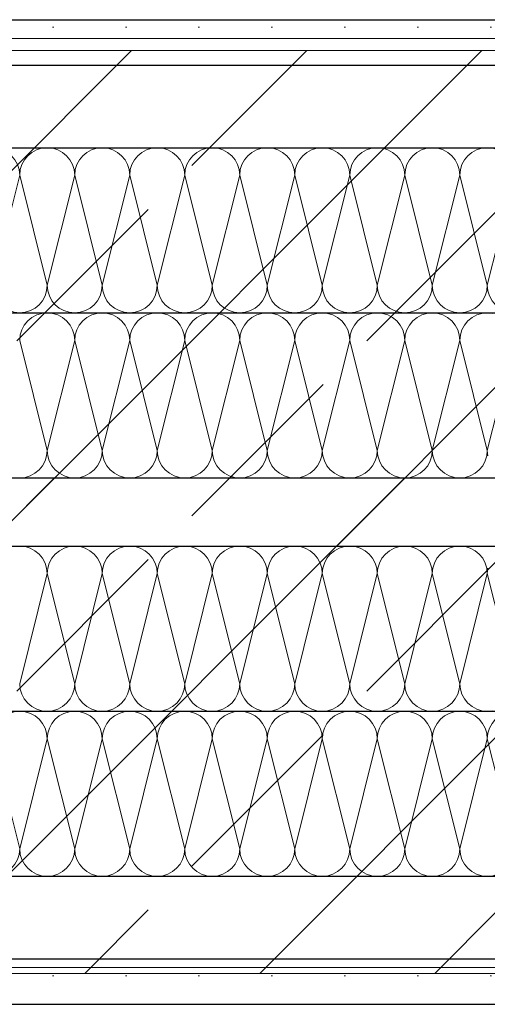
# Model space of a CAD drawing. Header units: metres. Extents: x -89 to 754, y -195 to 69.
# Tile 323 of 327: x 744.698 to 744.925, y -189.704 to -189.227. Entities that reach past the tile are written whole.
import ezdxf

# ---------------------------------------------------------------- set-up
doc = ezdxf.new("R2010")
doc.units = ezdxf.units.M
doc.header["$MEASUREMENT"] = 0
doc.layers.add('Neubau_10 Wand außen', color=7, linetype='Continuous')
pattern_1 = [(0, (711.816493, -194.516433), (0, 0.03), [])]
pattern_2 = [(45, (711.816493, -194.516433), (-0.01767767, 0.01767767), [0, -0.025])]
pattern_3 = [(45, (711.81649, -194.51643), (-0.0848528, 0.0848528), []), (45, (711.77407, -194.47401), (-0.0848528, 0.0848528), [0.09, -0.03])]

# ---------------------------------------------------------------- blocks, each defined once
blk = doc.blocks.new('*X904', base_point=(711.81649, -194.51643))
at = {"layer": 'Neubau_10 Wand außen', "color": 8, "linetype": 'Continuous', "lineweight": 18}
for p, q in [((744.69846, -189.62891), (744.68512, -189.57558)), ((744.69846, -189.62891), (744.71179, -189.57558)), ((744.72512, -189.62891), (744.71179, -189.57558)), ((744.72512, -189.62891), (744.73846, -189.57558)), ((744.75179, -189.62891), (744.73846, -189.57558)), ((744.75179, -189.62891), (744.76512, -189.57558)), ((744.77846, -189.62891), (744.76512, -189.57558)), ((744.77846, -189.62891), (744.79179, -189.57558)), ((744.80512, -189.62891), (744.79179, -189.57558)), ((744.80512, -189.62891), (744.81846, -189.57558)), ((744.83179, -189.62891), (744.81846, -189.57558)), ((744.83179, -189.62891), (744.84512, -189.57558)), ((744.85846, -189.62891), (744.84512, -189.57558)), ((744.85846, -189.62891), (744.87179, -189.57558)), ((744.88512, -189.62891), (744.87179, -189.57558)), ((744.88512, -189.62891), (744.89846, -189.57558)), ((744.91179, -189.62891), (744.89846, -189.57558)), ((744.91179, -189.62891), (744.92512, -189.57558)), ((744.93846, -189.62891), (744.92512, -189.57558))]:
    blk.add_line(p, q, dxfattribs=at)
for centre, start, end in [((744.69846, -189.57558), 90, 180), ((744.69846, -189.57558), 0, 90), ((744.72512, -189.57558), 90, 180), ((744.72512, -189.57558), 0, 90), ((744.75179, -189.57558), 90, 180), ((744.75179, -189.57558), 0, 90), ((744.77846, -189.57558), 90, 180), ((744.77846, -189.57558), 0, 90), ((744.80512, -189.57558), 90, 180), ((744.80512, -189.57558), 0, 90), ((744.83179, -189.57558), 90, 180), ((744.83179, -189.57558), 0, 90), ((744.85846, -189.57558), 90, 180), ((744.85846, -189.57558), 0, 90), ((744.88512, -189.57558), 90, 180), ((744.88512, -189.57558), 0, 90), ((744.91179, -189.57558), 90, 180), ((744.91179, -189.57558), 0, 90), ((744.93846, -189.57558), 90, 180), ((744.68512, -189.62891), 270, 0), ((744.71179, -189.62891), 180, 270), ((744.71179, -189.62891), 270, 0), ((744.73846, -189.62891), 180, 270), ((744.73846, -189.62891), 270, 0), ((744.76512, -189.62891), 180, 270), ((744.76512, -189.62891), 270, 0), ((744.79179, -189.62891), 180, 270), ((744.79179, -189.62891), 270, 0), ((744.81846, -189.62891), 180, 270), ((744.81846, -189.62891), 270, 0), ((744.84512, -189.62891), 180, 270), ((744.84512, -189.62891), 270, 0), ((744.87179, -189.62891), 180, 270), ((744.87179, -189.62891), 270, 0), ((744.89846, -189.62891), 180, 270), ((744.89846, -189.62891), 270, 0), ((744.92512, -189.62891), 180, 270), ((744.92512, -189.62891), 270, 0)]:
    blk.add_arc(centre, 0.01333, start, end, dxfattribs=at)
blk = doc.blocks.new('*X905', base_point=(711.81649, -194.51643))
at = {"layer": 'Neubau_10 Wand außen', "color": 8, "linetype": 'Continuous', "lineweight": 18}
for p, q in [((744.70106, -189.4825), (744.69846, -189.48224)), ((744.70356, -189.48326), (744.70106, -189.4825)), ((744.70586, -189.48449), (744.70356, -189.48326)), ((744.72002, -189.48326), (744.71772, -189.48449)), ((744.72252, -189.4825), (744.72002, -189.48326)), ((744.72512, -189.48224), (744.72252, -189.4825)), ((744.72772, -189.4825), (744.72512, -189.48224)), ((744.73023, -189.48326), (744.72772, -189.4825)), ((744.73253, -189.48449), (744.73023, -189.48326)), ((744.74669, -189.48326), (744.74438, -189.48449)), ((744.74919, -189.4825), (744.74669, -189.48326)), ((744.75179, -189.48224), (744.74919, -189.4825)), ((744.75439, -189.4825), (744.75179, -189.48224)), ((744.75689, -189.48326), (744.75439, -189.4825)), ((744.7592, -189.48449), (744.75689, -189.48326)), ((744.77335, -189.48326), (744.77105, -189.48449)), ((744.77586, -189.4825), (744.77335, -189.48326)), ((744.77846, -189.48224), (744.77586, -189.4825)), ((744.78106, -189.4825), (744.77846, -189.48224)), ((744.78356, -189.48326), (744.78106, -189.4825)), ((744.78586, -189.48449), (744.78356, -189.48326)), ((744.80002, -189.48326), (744.79772, -189.48449)), ((744.80252, -189.4825), (744.80002, -189.48326)), ((744.80512, -189.48224), (744.80252, -189.4825)), ((744.80772, -189.4825), (744.80512, -189.48224)), ((744.81023, -189.48326), (744.80772, -189.4825)), ((744.81253, -189.48449), (744.81023, -189.48326)), ((744.82669, -189.48326), (744.82438, -189.48449)), ((744.82919, -189.4825), (744.82669, -189.48326)), ((744.83179, -189.48224), (744.82919, -189.4825)), ((744.83439, -189.4825), (744.83179, -189.48224)), ((744.83689, -189.48326), (744.83439, -189.4825)), ((744.8392, -189.48449), (744.83689, -189.48326)), ((744.85335, -189.48326), (744.85105, -189.48449)), ((744.85586, -189.4825), (744.85335, -189.48326)), ((744.85846, -189.48224), (744.85586, -189.4825)), ((744.86106, -189.4825), (744.85846, -189.48224)), ((744.86356, -189.48326), (744.86106, -189.4825)), ((744.86586, -189.48449), (744.86356, -189.48326)), ((744.88002, -189.48326), (744.87772, -189.48449)), ((744.88252, -189.4825), (744.88002, -189.48326)), ((744.88512, -189.48224), (744.88252, -189.4825)), ((744.88772, -189.4825), (744.88512, -189.48224)), ((744.89023, -189.48326), (744.88772, -189.4825)), ((744.89253, -189.48449), (744.89023, -189.48326)), ((744.90669, -189.48326), (744.90438, -189.48449)), ((744.90919, -189.4825), (744.90669, -189.48326)), ((744.91179, -189.48224), (744.90919, -189.4825)), ((744.91439, -189.4825), (744.91179, -189.48224)), ((744.91689, -189.48326), (744.91439, -189.4825)), ((744.9192, -189.48449), (744.91689, -189.48326)), ((744.70788, -189.48615), (744.70586, -189.48449)), ((744.70954, -189.48817), (744.70788, -189.48615)), ((744.71077, -189.49047), (744.70954, -189.48817)), ((744.71404, -189.48817), (744.7128, -189.49047)), ((744.7157, -189.48615), (744.71404, -189.48817)), ((744.71772, -189.48449), (744.7157, -189.48615)), ((744.73455, -189.48615), (744.73253, -189.48449)), ((744.73621, -189.48817), (744.73455, -189.48615)), ((744.73744, -189.49047), (744.73621, -189.48817)), ((744.7407, -189.48817), (744.73947, -189.49047)), ((744.74236, -189.48615), (744.7407, -189.48817)), ((744.74438, -189.48449), (744.74236, -189.48615)), ((744.76122, -189.48615), (744.7592, -189.48449)), ((744.76288, -189.48817), (744.76122, -189.48615)), ((744.76411, -189.49047), (744.76288, -189.48817)), ((744.76737, -189.48817), (744.76614, -189.49047)), ((744.76903, -189.48615), (744.76737, -189.48817)), ((744.77105, -189.48449), (744.76903, -189.48615)), ((744.78788, -189.48615), (744.78586, -189.48449)), ((744.78954, -189.48817), (744.78788, -189.48615)), ((744.79077, -189.49047), (744.78954, -189.48817)), ((744.79404, -189.48817), (744.7928, -189.49047)), ((744.7957, -189.48615), (744.79404, -189.48817)), ((744.79772, -189.48449), (744.7957, -189.48615)), ((744.81455, -189.48615), (744.81253, -189.48449)), ((744.81621, -189.48817), (744.81455, -189.48615)), ((744.81744, -189.49047), (744.81621, -189.48817)), ((744.8207, -189.48817), (744.81947, -189.49047)), ((744.82236, -189.48615), (744.8207, -189.48817)), ((744.82438, -189.48449), (744.82236, -189.48615)), ((744.84122, -189.48615), (744.8392, -189.48449)), ((744.84288, -189.48817), (744.84122, -189.48615)), ((744.84411, -189.49047), (744.84288, -189.48817)), ((744.84737, -189.48817), (744.84614, -189.49047)), ((744.84903, -189.48615), (744.84737, -189.48817)), ((744.85105, -189.48449), (744.84903, -189.48615)), ((744.86788, -189.48615), (744.86586, -189.48449)), ((744.86954, -189.48817), (744.86788, -189.48615)), ((744.87077, -189.49047), (744.86954, -189.48817)), ((744.87404, -189.48817), (744.8728, -189.49047)), ((744.8757, -189.48615), (744.87404, -189.48817)), ((744.87772, -189.48449), (744.8757, -189.48615)), ((744.89455, -189.48615), (744.89253, -189.48449)), ((744.89621, -189.48817), (744.89455, -189.48615)), ((744.89744, -189.49047), (744.89621, -189.48817)), ((744.9007, -189.48817), (744.89947, -189.49047)), ((744.90236, -189.48615), (744.9007, -189.48817)), ((744.90438, -189.48449), (744.90236, -189.48615)), ((744.92122, -189.48615), (744.9192, -189.48449)), ((744.92288, -189.48817), (744.92122, -189.48615)), ((744.92411, -189.49047), (744.92288, -189.48817)), ((744.71153, -189.49297), (744.71077, -189.49047)), ((744.71179, -189.49558), (744.71153, -189.49297)), ((744.71205, -189.49297), (744.71179, -189.49558)), ((744.7128, -189.49047), (744.71205, -189.49297)), ((744.7382, -189.49297), (744.73744, -189.49047)), ((744.73846, -189.49558), (744.7382, -189.49297)), ((744.73871, -189.49297), (744.73846, -189.49558)), ((744.73947, -189.49047), (744.73871, -189.49297)), ((744.76487, -189.49297), (744.76411, -189.49047)), ((744.76512, -189.49558), (744.76487, -189.49297)), ((744.76538, -189.49297), (744.76512, -189.49558)), ((744.76614, -189.49047), (744.76538, -189.49297)), ((744.79153, -189.49297), (744.79077, -189.49047)), ((744.79179, -189.49558), (744.79153, -189.49297)), ((744.79205, -189.49297), (744.79179, -189.49558)), ((744.7928, -189.49047), (744.79205, -189.49297)), ((744.8182, -189.49297), (744.81744, -189.49047)), ((744.81846, -189.49558), (744.8182, -189.49297)), ((744.81871, -189.49297), (744.81846, -189.49558)), ((744.81947, -189.49047), (744.81871, -189.49297)), ((744.84487, -189.49297), (744.84411, -189.49047)), ((744.84512, -189.49558), (744.84487, -189.49297)), ((744.84538, -189.49297), (744.84512, -189.49558)), ((744.84614, -189.49047), (744.84538, -189.49297)), ((744.87153, -189.49297), (744.87077, -189.49047)), ((744.87179, -189.49558), (744.87153, -189.49297)), ((744.87205, -189.49297), (744.87179, -189.49558)), ((744.8728, -189.49047), (744.87205, -189.49297)), ((744.8982, -189.49297), (744.89744, -189.49047)), ((744.89846, -189.49558), (744.8982, -189.49297)), ((744.89871, -189.49297), (744.89846, -189.49558)), ((744.89947, -189.49047), (744.89871, -189.49297)), ((744.92487, -189.49297), (744.92411, -189.49047)), ((744.92512, -189.49558), (744.92487, -189.49297)), ((744.92538, -189.49297), (744.92512, -189.49558)), ((744.69846, -189.54891), (744.71179, -189.49558)), ((744.72512, -189.54891), (744.71179, -189.49558)), ((744.72512, -189.54891), (744.73846, -189.49558)), ((744.75179, -189.54891), (744.73846, -189.49558)), ((744.75179, -189.54891), (744.76512, -189.49558)), ((744.77846, -189.54891), (744.76512, -189.49558)), ((744.77846, -189.54891), (744.79179, -189.49558)), ((744.80512, -189.54891), (744.79179, -189.49558)), ((744.80512, -189.54891), (744.81846, -189.49558)), ((744.83179, -189.54891), (744.81846, -189.49558)), ((744.83179, -189.54891), (744.84512, -189.49558)), ((744.85846, -189.54891), (744.84512, -189.49558)), ((744.85846, -189.54891), (744.87179, -189.49558)), ((744.88512, -189.54891), (744.87179, -189.49558)), ((744.88512, -189.54891), (744.89846, -189.49558)), ((744.91179, -189.54891), (744.89846, -189.49558)), ((744.91179, -189.54891), (744.92512, -189.49558)), ((744.93846, -189.54891), (744.92512, -189.49558)), ((744.69846, -189.54891), (744.69871, -189.55151)), ((744.72487, -189.55151), (744.72512, -189.54891)), ((744.72512, -189.54891), (744.72538, -189.55151)), ((744.75153, -189.55151), (744.75179, -189.54891)), ((744.75179, -189.54891), (744.75205, -189.55151)), ((744.7782, -189.55151), (744.77846, -189.54891)), ((744.77846, -189.54891), (744.77871, -189.55151)), ((744.80487, -189.55151), (744.80512, -189.54891)), ((744.80512, -189.54891), (744.80538, -189.55151)), ((744.83153, -189.55151), (744.83179, -189.54891)), ((744.83179, -189.54891), (744.83205, -189.55151)), ((744.8582, -189.55151), (744.85846, -189.54891)), ((744.85846, -189.54891), (744.85871, -189.55151)), ((744.88487, -189.55151), (744.88512, -189.54891)), ((744.88512, -189.54891), (744.88538, -189.55151)), ((744.91153, -189.55151), (744.91179, -189.54891)), ((744.91179, -189.54891), (744.91205, -189.55151)), ((744.69871, -189.55151), (744.69947, -189.55401)), ((744.69947, -189.55401), (744.7007, -189.55632)), ((744.72288, -189.55632), (744.72411, -189.55401)), ((744.72411, -189.55401), (744.72487, -189.55151)), ((744.72538, -189.55151), (744.72614, -189.55401)), ((744.72614, -189.55401), (744.72737, -189.55632)), ((744.74954, -189.55632), (744.75077, -189.55401)), ((744.75077, -189.55401), (744.75153, -189.55151)), ((744.75205, -189.55151), (744.7528, -189.55401)), ((744.7528, -189.55401), (744.75404, -189.55632)), ((744.77621, -189.55632), (744.77744, -189.55401)), ((744.77744, -189.55401), (744.7782, -189.55151)), ((744.77871, -189.55151), (744.77947, -189.55401)), ((744.77947, -189.55401), (744.7807, -189.55632)), ((744.80288, -189.55632), (744.80411, -189.55401)), ((744.80411, -189.55401), (744.80487, -189.55151)), ((744.80538, -189.55151), (744.80614, -189.55401)), ((744.80614, -189.55401), (744.80737, -189.55632)), ((744.82954, -189.55632), (744.83077, -189.55401)), ((744.83077, -189.55401), (744.83153, -189.55151)), ((744.83205, -189.55151), (744.8328, -189.55401)), ((744.8328, -189.55401), (744.83404, -189.55632)), ((744.85621, -189.55632), (744.85744, -189.55401)), ((744.85744, -189.55401), (744.8582, -189.55151)), ((744.85871, -189.55151), (744.85947, -189.55401)), ((744.85947, -189.55401), (744.8607, -189.55632)), ((744.88288, -189.55632), (744.88411, -189.55401)), ((744.88411, -189.55401), (744.88487, -189.55151)), ((744.88538, -189.55151), (744.88614, -189.55401)), ((744.88614, -189.55401), (744.88737, -189.55632)), ((744.90954, -189.55632), (744.91077, -189.55401)), ((744.91077, -189.55401), (744.91153, -189.55151)), ((744.91205, -189.55151), (744.9128, -189.55401)), ((744.9128, -189.55401), (744.91404, -189.55632)), ((744.7007, -189.55632), (744.70236, -189.55834)), ((744.70236, -189.55834), (744.70438, -189.55999)), ((744.7192, -189.55999), (744.72122, -189.55834)), ((744.72122, -189.55834), (744.72288, -189.55632)), ((744.72737, -189.55632), (744.72903, -189.55834)), ((744.72903, -189.55834), (744.73105, -189.55999)), ((744.74586, -189.55999), (744.74788, -189.55834)), ((744.74788, -189.55834), (744.74954, -189.55632)), ((744.75404, -189.55632), (744.7557, -189.55834)), ((744.7557, -189.55834), (744.75772, -189.55999)), ((744.77253, -189.55999), (744.77455, -189.55834)), ((744.77455, -189.55834), (744.77621, -189.55632)), ((744.7807, -189.55632), (744.78236, -189.55834)), ((744.78236, -189.55834), (744.78438, -189.55999)), ((744.7992, -189.55999), (744.80122, -189.55834)), ((744.80122, -189.55834), (744.80288, -189.55632)), ((744.80737, -189.55632), (744.80903, -189.55834)), ((744.80903, -189.55834), (744.81105, -189.55999)), ((744.82586, -189.55999), (744.82788, -189.55834)), ((744.82788, -189.55834), (744.82954, -189.55632)), ((744.83404, -189.55632), (744.8357, -189.55834)), ((744.8357, -189.55834), (744.83772, -189.55999)), ((744.85253, -189.55999), (744.85455, -189.55834)), ((744.85455, -189.55834), (744.85621, -189.55632)), ((744.8607, -189.55632), (744.86236, -189.55834)), ((744.86236, -189.55834), (744.86438, -189.55999)), ((744.8792, -189.55999), (744.88122, -189.55834)), ((744.88122, -189.55834), (744.88288, -189.55632)), ((744.88737, -189.55632), (744.88903, -189.55834)), ((744.88903, -189.55834), (744.89105, -189.55999)), ((744.90586, -189.55999), (744.90788, -189.55834)), ((744.90788, -189.55834), (744.90954, -189.55632)), ((744.91404, -189.55632), (744.9157, -189.55834)), ((744.9157, -189.55834), (744.91772, -189.55999)), ((744.70438, -189.55999), (744.70669, -189.56123)), ((744.70669, -189.56123), (744.70919, -189.56199)), ((744.70919, -189.56199), (744.71179, -189.56224)), ((744.71179, -189.56224), (744.71439, -189.56199)), ((744.71439, -189.56199), (744.71689, -189.56123)), ((744.71689, -189.56123), (744.7192, -189.55999)), ((744.73105, -189.55999), (744.73335, -189.56123)), ((744.73335, -189.56123), (744.73586, -189.56199)), ((744.73586, -189.56199), (744.73846, -189.56224)), ((744.73846, -189.56224), (744.74106, -189.56199)), ((744.74106, -189.56199), (744.74356, -189.56123)), ((744.74356, -189.56123), (744.74586, -189.55999)), ((744.75772, -189.55999), (744.76002, -189.56123)), ((744.76002, -189.56123), (744.76252, -189.56199)), ((744.76252, -189.56199), (744.76512, -189.56224)), ((744.76512, -189.56224), (744.76772, -189.56199)), ((744.76772, -189.56199), (744.77023, -189.56123)), ((744.77023, -189.56123), (744.77253, -189.55999)), ((744.78438, -189.55999), (744.78669, -189.56123)), ((744.78669, -189.56123), (744.78919, -189.56199)), ((744.78919, -189.56199), (744.79179, -189.56224)), ((744.79179, -189.56224), (744.79439, -189.56199)), ((744.79439, -189.56199), (744.79689, -189.56123)), ((744.79689, -189.56123), (744.7992, -189.55999)), ((744.81105, -189.55999), (744.81335, -189.56123)), ((744.81335, -189.56123), (744.81586, -189.56199)), ((744.81586, -189.56199), (744.81846, -189.56224)), ((744.81846, -189.56224), (744.82106, -189.56199)), ((744.82106, -189.56199), (744.82356, -189.56123)), ((744.82356, -189.56123), (744.82586, -189.55999)), ((744.83772, -189.55999), (744.84002, -189.56123)), ((744.84002, -189.56123), (744.84252, -189.56199)), ((744.84252, -189.56199), (744.84512, -189.56224)), ((744.84512, -189.56224), (744.84772, -189.56199)), ((744.84772, -189.56199), (744.85023, -189.56123)), ((744.85023, -189.56123), (744.85253, -189.55999)), ((744.86438, -189.55999), (744.86669, -189.56123)), ((744.86669, -189.56123), (744.86919, -189.56199)), ((744.86919, -189.56199), (744.87179, -189.56224)), ((744.87179, -189.56224), (744.87439, -189.56199)), ((744.87439, -189.56199), (744.87689, -189.56123)), ((744.87689, -189.56123), (744.8792, -189.55999)), ((744.89105, -189.55999), (744.89335, -189.56123)), ((744.89335, -189.56123), (744.89586, -189.56199)), ((744.89586, -189.56199), (744.89846, -189.56224)), ((744.89846, -189.56224), (744.90106, -189.56199)), ((744.90106, -189.56199), (744.90356, -189.56123)), ((744.90356, -189.56123), (744.90586, -189.55999)), ((744.91772, -189.55999), (744.92002, -189.56123)), ((744.92002, -189.56123), (744.92252, -189.56199)), ((744.92252, -189.56199), (744.92512, -189.56224)), ((744.92512, -189.56224), (744.92772, -189.56199))]:
    blk.add_line(p, q, dxfattribs=at)
blk = doc.blocks.new('*X907', base_point=(711.81649, -194.51643))
at = {"layer": 'Neubau_10 Wand außen', "color": 8, "linetype": 'Continuous', "lineweight": 18}
for p, q in [((744.69846, -189.30258), (744.68512, -189.35591)), ((744.69846, -189.30258), (744.71179, -189.35591)), ((744.72512, -189.30258), (744.71179, -189.35591)), ((744.72512, -189.30258), (744.73846, -189.35591)), ((744.75179, -189.30258), (744.73846, -189.35591)), ((744.75179, -189.30258), (744.76512, -189.35591)), ((744.77846, -189.30258), (744.76512, -189.35591)), ((744.77846, -189.30258), (744.79179, -189.35591)), ((744.80512, -189.30258), (744.79179, -189.35591)), ((744.80512, -189.30258), (744.81846, -189.35591)), ((744.83179, -189.30258), (744.81846, -189.35591)), ((744.83179, -189.30258), (744.84512, -189.35591)), ((744.85846, -189.30258), (744.84512, -189.35591)), ((744.85846, -189.30258), (744.87179, -189.35591)), ((744.88512, -189.30258), (744.87179, -189.35591)), ((744.88512, -189.30258), (744.89846, -189.35591)), ((744.91179, -189.30258), (744.89846, -189.35591)), ((744.91179, -189.30258), (744.92512, -189.35591)), ((744.93846, -189.30258), (744.92512, -189.35591))]:
    blk.add_line(p, q, dxfattribs=at)
for centre, start, end in [((744.68512, -189.30258), 0, 90), ((744.71179, -189.30258), 90, 180), ((744.71179, -189.30258), 0, 90), ((744.73846, -189.30258), 90, 180), ((744.73846, -189.30258), 0, 90), ((744.76512, -189.30258), 90, 180), ((744.76512, -189.30258), 0, 90), ((744.79179, -189.30258), 90, 180), ((744.79179, -189.30258), 0, 90), ((744.81846, -189.30258), 90, 180), ((744.81846, -189.30258), 0, 90), ((744.84512, -189.30258), 90, 180), ((744.84512, -189.30258), 0, 90), ((744.87179, -189.30258), 90, 180), ((744.87179, -189.30258), 0, 90), ((744.89846, -189.30258), 90, 180), ((744.89846, -189.30258), 0, 90), ((744.92512, -189.30258), 90, 180), ((744.92512, -189.30258), 0, 90), ((744.69846, -189.35591), 180, 270), ((744.69846, -189.35591), 270, 0), ((744.72512, -189.35591), 180, 270), ((744.72512, -189.35591), 270, 0), ((744.75179, -189.35591), 180, 270), ((744.75179, -189.35591), 270, 0), ((744.77846, -189.35591), 180, 270), ((744.77846, -189.35591), 270, 0), ((744.80512, -189.35591), 180, 270), ((744.80512, -189.35591), 270, 0), ((744.83179, -189.35591), 180, 270), ((744.83179, -189.35591), 270, 0), ((744.85846, -189.35591), 180, 270), ((744.85846, -189.35591), 270, 0), ((744.88512, -189.35591), 180, 270), ((744.88512, -189.35591), 270, 0), ((744.91179, -189.35591), 180, 270), ((744.91179, -189.35591), 270, 0), ((744.93846, -189.35591), 180, 270)]:
    blk.add_arc(centre, 0.01333, start, end, dxfattribs=at)
blk = doc.blocks.new('*X908', base_point=(711.81649, -194.51643))
at = {"layer": 'Neubau_10 Wand außen', "color": 8, "linetype": 'Continuous', "lineweight": 18}
for p, q in [((744.70236, -189.37315), (744.7007, -189.37517)), ((744.70438, -189.37149), (744.70236, -189.37315)), ((744.70669, -189.37026), (744.70438, -189.37149)), ((744.70919, -189.3695), (744.70669, -189.37026)), ((744.71179, -189.36924), (744.70919, -189.3695)), ((744.71439, -189.3695), (744.71179, -189.36924)), ((744.71689, -189.37026), (744.71439, -189.3695)), ((744.7192, -189.37149), (744.71689, -189.37026)), ((744.72122, -189.37315), (744.7192, -189.37149)), ((744.72288, -189.37517), (744.72122, -189.37315)), ((744.72903, -189.37315), (744.72737, -189.37517)), ((744.73105, -189.37149), (744.72903, -189.37315)), ((744.73335, -189.37026), (744.73105, -189.37149)), ((744.73586, -189.3695), (744.73335, -189.37026)), ((744.73846, -189.36924), (744.73586, -189.3695)), ((744.74106, -189.3695), (744.73846, -189.36924)), ((744.74356, -189.37026), (744.74106, -189.3695)), ((744.74586, -189.37149), (744.74356, -189.37026)), ((744.74788, -189.37315), (744.74586, -189.37149)), ((744.74954, -189.37517), (744.74788, -189.37315)), ((744.7557, -189.37315), (744.75404, -189.37517)), ((744.75772, -189.37149), (744.7557, -189.37315)), ((744.76002, -189.37026), (744.75772, -189.37149)), ((744.76252, -189.3695), (744.76002, -189.37026)), ((744.76512, -189.36924), (744.76252, -189.3695)), ((744.76772, -189.3695), (744.76512, -189.36924)), ((744.77023, -189.37026), (744.76772, -189.3695)), ((744.77253, -189.37149), (744.77023, -189.37026)), ((744.77455, -189.37315), (744.77253, -189.37149)), ((744.77621, -189.37517), (744.77455, -189.37315)), ((744.78236, -189.37315), (744.7807, -189.37517)), ((744.78438, -189.37149), (744.78236, -189.37315)), ((744.78669, -189.37026), (744.78438, -189.37149)), ((744.78919, -189.3695), (744.78669, -189.37026)), ((744.79179, -189.36924), (744.78919, -189.3695)), ((744.79439, -189.3695), (744.79179, -189.36924)), ((744.79689, -189.37026), (744.79439, -189.3695)), ((744.7992, -189.37149), (744.79689, -189.37026)), ((744.80122, -189.37315), (744.7992, -189.37149)), ((744.80288, -189.37517), (744.80122, -189.37315)), ((744.80903, -189.37315), (744.80737, -189.37517)), ((744.81105, -189.37149), (744.80903, -189.37315)), ((744.81335, -189.37026), (744.81105, -189.37149)), ((744.81586, -189.3695), (744.81335, -189.37026)), ((744.81846, -189.36924), (744.81586, -189.3695)), ((744.82106, -189.3695), (744.81846, -189.36924)), ((744.82356, -189.37026), (744.82106, -189.3695)), ((744.82586, -189.37149), (744.82356, -189.37026)), ((744.82788, -189.37315), (744.82586, -189.37149)), ((744.82954, -189.37517), (744.82788, -189.37315)), ((744.8357, -189.37315), (744.83404, -189.37517)), ((744.83772, -189.37149), (744.8357, -189.37315)), ((744.84002, -189.37026), (744.83772, -189.37149)), ((744.84252, -189.3695), (744.84002, -189.37026)), ((744.84512, -189.36924), (744.84252, -189.3695)), ((744.84772, -189.3695), (744.84512, -189.36924)), ((744.85023, -189.37026), (744.84772, -189.3695)), ((744.85253, -189.37149), (744.85023, -189.37026)), ((744.85455, -189.37315), (744.85253, -189.37149)), ((744.85621, -189.37517), (744.85455, -189.37315)), ((744.86236, -189.37315), (744.8607, -189.37517)), ((744.86438, -189.37149), (744.86236, -189.37315)), ((744.86669, -189.37026), (744.86438, -189.37149)), ((744.86919, -189.3695), (744.86669, -189.37026)), ((744.87179, -189.36924), (744.86919, -189.3695)), ((744.87439, -189.3695), (744.87179, -189.36924)), ((744.87689, -189.37026), (744.87439, -189.3695)), ((744.8792, -189.37149), (744.87689, -189.37026)), ((744.88122, -189.37315), (744.8792, -189.37149)), ((744.88288, -189.37517), (744.88122, -189.37315)), ((744.88903, -189.37315), (744.88737, -189.37517)), ((744.89105, -189.37149), (744.88903, -189.37315)), ((744.89335, -189.37026), (744.89105, -189.37149)), ((744.89586, -189.3695), (744.89335, -189.37026)), ((744.89846, -189.36924), (744.89586, -189.3695)), ((744.90106, -189.3695), (744.89846, -189.36924)), ((744.90356, -189.37026), (744.90106, -189.3695)), ((744.90586, -189.37149), (744.90356, -189.37026)), ((744.90788, -189.37315), (744.90586, -189.37149)), ((744.90954, -189.37517), (744.90788, -189.37315)), ((744.9157, -189.37315), (744.91404, -189.37517)), ((744.91772, -189.37149), (744.9157, -189.37315)), ((744.92002, -189.37026), (744.91772, -189.37149)), ((744.92252, -189.3695), (744.92002, -189.37026)), ((744.92512, -189.36924), (744.92252, -189.3695)), ((744.92772, -189.3695), (744.92512, -189.36924)), ((744.69947, -189.37747), (744.69871, -189.37997)), ((744.7007, -189.37517), (744.69947, -189.37747)), ((744.72411, -189.37747), (744.72288, -189.37517)), ((744.72487, -189.37997), (744.72411, -189.37747)), ((744.72614, -189.37747), (744.72538, -189.37997)), ((744.72737, -189.37517), (744.72614, -189.37747)), ((744.75077, -189.37747), (744.74954, -189.37517)), ((744.75153, -189.37997), (744.75077, -189.37747)), ((744.7528, -189.37747), (744.75205, -189.37997)), ((744.75404, -189.37517), (744.7528, -189.37747)), ((744.77744, -189.37747), (744.77621, -189.37517)), ((744.7782, -189.37997), (744.77744, -189.37747)), ((744.77947, -189.37747), (744.77871, -189.37997)), ((744.7807, -189.37517), (744.77947, -189.37747)), ((744.80411, -189.37747), (744.80288, -189.37517)), ((744.80487, -189.37997), (744.80411, -189.37747)), ((744.80614, -189.37747), (744.80538, -189.37997)), ((744.80737, -189.37517), (744.80614, -189.37747)), ((744.83077, -189.37747), (744.82954, -189.37517)), ((744.83153, -189.37997), (744.83077, -189.37747)), ((744.8328, -189.37747), (744.83205, -189.37997)), ((744.83404, -189.37517), (744.8328, -189.37747)), ((744.85744, -189.37747), (744.85621, -189.37517)), ((744.8582, -189.37997), (744.85744, -189.37747)), ((744.85947, -189.37747), (744.85871, -189.37997)), ((744.8607, -189.37517), (744.85947, -189.37747)), ((744.88411, -189.37747), (744.88288, -189.37517)), ((744.88487, -189.37997), (744.88411, -189.37747)), ((744.88614, -189.37747), (744.88538, -189.37997)), ((744.88737, -189.37517), (744.88614, -189.37747)), ((744.91077, -189.37747), (744.90954, -189.37517)), ((744.91153, -189.37997), (744.91077, -189.37747)), ((744.9128, -189.37747), (744.91205, -189.37997)), ((744.91404, -189.37517), (744.9128, -189.37747)), ((744.69871, -189.37997), (744.69846, -189.38258)), ((744.69846, -189.38258), (744.71179, -189.43591)), ((744.72512, -189.38258), (744.71179, -189.43591)), ((744.72512, -189.38258), (744.72487, -189.37997)), ((744.72538, -189.37997), (744.72512, -189.38258)), ((744.72512, -189.38258), (744.73846, -189.43591)), ((744.75179, -189.38258), (744.73846, -189.43591)), ((744.75179, -189.38258), (744.75153, -189.37997)), ((744.75205, -189.37997), (744.75179, -189.38258)), ((744.75179, -189.38258), (744.76512, -189.43591)), ((744.77846, -189.38258), (744.76512, -189.43591)), ((744.77846, -189.38258), (744.7782, -189.37997)), ((744.77871, -189.37997), (744.77846, -189.38258)), ((744.77846, -189.38258), (744.79179, -189.43591)), ((744.80512, -189.38258), (744.79179, -189.43591)), ((744.80512, -189.38258), (744.80487, -189.37997)), ((744.80538, -189.37997), (744.80512, -189.38258)), ((744.80512, -189.38258), (744.81846, -189.43591)), ((744.83179, -189.38258), (744.81846, -189.43591)), ((744.83179, -189.38258), (744.83153, -189.37997)), ((744.83205, -189.37997), (744.83179, -189.38258)), ((744.83179, -189.38258), (744.84512, -189.43591)), ((744.85846, -189.38258), (744.84512, -189.43591)), ((744.85846, -189.38258), (744.8582, -189.37997)), ((744.85871, -189.37997), (744.85846, -189.38258)), ((744.85846, -189.38258), (744.87179, -189.43591)), ((744.88512, -189.38258), (744.87179, -189.43591)), ((744.88512, -189.38258), (744.88487, -189.37997)), ((744.88538, -189.37997), (744.88512, -189.38258)), ((744.88512, -189.38258), (744.89846, -189.43591)), ((744.91179, -189.38258), (744.89846, -189.43591)), ((744.91179, -189.38258), (744.91153, -189.37997)), ((744.91205, -189.37997), (744.91179, -189.38258)), ((744.91179, -189.38258), (744.92512, -189.43591)), ((744.93846, -189.38258), (744.92512, -189.43591)), ((744.71077, -189.44101), (744.71153, -189.43851)), ((744.71153, -189.43851), (744.71179, -189.43591)), ((744.71179, -189.43591), (744.71205, -189.43851)), ((744.71205, -189.43851), (744.7128, -189.44101)), ((744.73744, -189.44101), (744.7382, -189.43851)), ((744.7382, -189.43851), (744.73846, -189.43591)), ((744.73846, -189.43591), (744.73871, -189.43851)), ((744.73871, -189.43851), (744.73947, -189.44101)), ((744.76411, -189.44101), (744.76487, -189.43851)), ((744.76487, -189.43851), (744.76512, -189.43591)), ((744.76512, -189.43591), (744.76538, -189.43851)), ((744.76538, -189.43851), (744.76614, -189.44101)), ((744.79077, -189.44101), (744.79153, -189.43851)), ((744.79153, -189.43851), (744.79179, -189.43591)), ((744.79179, -189.43591), (744.79205, -189.43851)), ((744.79205, -189.43851), (744.7928, -189.44101)), ((744.81744, -189.44101), (744.8182, -189.43851)), ((744.8182, -189.43851), (744.81846, -189.43591)), ((744.81846, -189.43591), (744.81871, -189.43851)), ((744.81871, -189.43851), (744.81947, -189.44101)), ((744.84411, -189.44101), (744.84487, -189.43851)), ((744.84487, -189.43851), (744.84512, -189.43591)), ((744.84512, -189.43591), (744.84538, -189.43851)), ((744.84538, -189.43851), (744.84614, -189.44101)), ((744.87077, -189.44101), (744.87153, -189.43851)), ((744.87153, -189.43851), (744.87179, -189.43591)), ((744.87179, -189.43591), (744.87205, -189.43851)), ((744.87205, -189.43851), (744.8728, -189.44101)), ((744.89744, -189.44101), (744.8982, -189.43851)), ((744.8982, -189.43851), (744.89846, -189.43591)), ((744.89846, -189.43591), (744.89871, -189.43851)), ((744.89871, -189.43851), (744.89947, -189.44101)), ((744.92411, -189.44101), (744.92487, -189.43851)), ((744.92487, -189.43851), (744.92512, -189.43591)), ((744.92512, -189.43591), (744.92538, -189.43851)), ((744.70788, -189.44534), (744.70954, -189.44332)), ((744.70954, -189.44332), (744.71077, -189.44101)), ((744.7128, -189.44101), (744.71404, -189.44332)), ((744.71404, -189.44332), (744.7157, -189.44534)), ((744.73455, -189.44534), (744.73621, -189.44332)), ((744.73621, -189.44332), (744.73744, -189.44101)), ((744.73947, -189.44101), (744.7407, -189.44332)), ((744.7407, -189.44332), (744.74236, -189.44534)), ((744.76122, -189.44534), (744.76288, -189.44332)), ((744.76288, -189.44332), (744.76411, -189.44101)), ((744.76614, -189.44101), (744.76737, -189.44332)), ((744.76737, -189.44332), (744.76903, -189.44534)), ((744.78788, -189.44534), (744.78954, -189.44332)), ((744.78954, -189.44332), (744.79077, -189.44101)), ((744.7928, -189.44101), (744.79404, -189.44332)), ((744.79404, -189.44332), (744.7957, -189.44534)), ((744.81455, -189.44534), (744.81621, -189.44332)), ((744.81621, -189.44332), (744.81744, -189.44101)), ((744.81947, -189.44101), (744.8207, -189.44332)), ((744.8207, -189.44332), (744.82236, -189.44534)), ((744.84122, -189.44534), (744.84288, -189.44332)), ((744.84288, -189.44332), (744.84411, -189.44101)), ((744.84614, -189.44101), (744.84737, -189.44332)), ((744.84737, -189.44332), (744.84903, -189.44534)), ((744.86788, -189.44534), (744.86954, -189.44332)), ((744.86954, -189.44332), (744.87077, -189.44101)), ((744.8728, -189.44101), (744.87404, -189.44332)), ((744.87404, -189.44332), (744.8757, -189.44534)), ((744.89455, -189.44534), (744.89621, -189.44332)), ((744.89621, -189.44332), (744.89744, -189.44101)), ((744.89947, -189.44101), (744.9007, -189.44332)), ((744.9007, -189.44332), (744.90236, -189.44534)), ((744.92122, -189.44534), (744.92288, -189.44332)), ((744.92288, -189.44332), (744.92411, -189.44101)), ((744.69846, -189.44924), (744.70106, -189.44899)), ((744.70106, -189.44899), (744.70356, -189.44823)), ((744.70356, -189.44823), (744.70586, -189.44699)), ((744.70586, -189.44699), (744.70788, -189.44534)), ((744.7157, -189.44534), (744.71772, -189.44699)), ((744.71772, -189.44699), (744.72002, -189.44823)), ((744.72002, -189.44823), (744.72252, -189.44899)), ((744.72252, -189.44899), (744.72512, -189.44924)), ((744.72512, -189.44924), (744.72772, -189.44899)), ((744.72772, -189.44899), (744.73023, -189.44823)), ((744.73023, -189.44823), (744.73253, -189.44699)), ((744.73253, -189.44699), (744.73455, -189.44534)), ((744.74236, -189.44534), (744.74438, -189.44699)), ((744.74438, -189.44699), (744.74669, -189.44823)), ((744.74669, -189.44823), (744.74919, -189.44899)), ((744.74919, -189.44899), (744.75179, -189.44924)), ((744.75179, -189.44924), (744.75439, -189.44899)), ((744.75439, -189.44899), (744.75689, -189.44823)), ((744.75689, -189.44823), (744.7592, -189.44699)), ((744.7592, -189.44699), (744.76122, -189.44534)), ((744.76903, -189.44534), (744.77105, -189.44699)), ((744.77105, -189.44699), (744.77335, -189.44823)), ((744.77335, -189.44823), (744.77586, -189.44899)), ((744.77586, -189.44899), (744.77846, -189.44924)), ((744.77846, -189.44924), (744.78106, -189.44899)), ((744.78106, -189.44899), (744.78356, -189.44823)), ((744.78356, -189.44823), (744.78586, -189.44699)), ((744.78586, -189.44699), (744.78788, -189.44534)), ((744.7957, -189.44534), (744.79772, -189.44699)), ((744.79772, -189.44699), (744.80002, -189.44823)), ((744.80002, -189.44823), (744.80252, -189.44899)), ((744.80252, -189.44899), (744.80512, -189.44924)), ((744.80512, -189.44924), (744.80772, -189.44899)), ((744.80772, -189.44899), (744.81023, -189.44823)), ((744.81023, -189.44823), (744.81253, -189.44699)), ((744.81253, -189.44699), (744.81455, -189.44534)), ((744.82236, -189.44534), (744.82438, -189.44699)), ((744.82438, -189.44699), (744.82669, -189.44823)), ((744.82669, -189.44823), (744.82919, -189.44899)), ((744.82919, -189.44899), (744.83179, -189.44924)), ((744.83179, -189.44924), (744.83439, -189.44899)), ((744.83439, -189.44899), (744.83689, -189.44823)), ((744.83689, -189.44823), (744.8392, -189.44699)), ((744.8392, -189.44699), (744.84122, -189.44534)), ((744.84903, -189.44534), (744.85105, -189.44699)), ((744.85105, -189.44699), (744.85335, -189.44823)), ((744.85335, -189.44823), (744.85586, -189.44899)), ((744.85586, -189.44899), (744.85846, -189.44924)), ((744.85846, -189.44924), (744.86106, -189.44899)), ((744.86106, -189.44899), (744.86356, -189.44823)), ((744.86356, -189.44823), (744.86586, -189.44699)), ((744.86586, -189.44699), (744.86788, -189.44534)), ((744.8757, -189.44534), (744.87772, -189.44699)), ((744.87772, -189.44699), (744.88002, -189.44823)), ((744.88002, -189.44823), (744.88252, -189.44899)), ((744.88252, -189.44899), (744.88512, -189.44924)), ((744.88512, -189.44924), (744.88772, -189.44899)), ((744.88772, -189.44899), (744.89023, -189.44823)), ((744.89023, -189.44823), (744.89253, -189.44699)), ((744.89253, -189.44699), (744.89455, -189.44534)), ((744.90236, -189.44534), (744.90438, -189.44699)), ((744.90438, -189.44699), (744.90669, -189.44823)), ((744.90669, -189.44823), (744.90919, -189.44899)), ((744.90919, -189.44899), (744.91179, -189.44924)), ((744.91179, -189.44924), (744.91439, -189.44899)), ((744.91439, -189.44899), (744.91689, -189.44823)), ((744.91689, -189.44823), (744.9192, -189.44699)), ((744.9192, -189.44699), (744.92122, -189.44534))]:
    blk.add_line(p, q, dxfattribs=at)

msp = doc.modelspace()

# ---------------------------------------------------------------- hatches: boundary and pattern name
at = {"layer": 'Neubau_10 Wand außen', "linetype": 'Continuous', "lineweight": 13}
h = msp.add_hatch(dxfattribs=at)
h.set_pattern_fill('Gips_0002', style=0, pattern_type=2)
h.set_pattern_definition(pattern_2)
h.paths.add_polyline_path([(745.22738, -189.22724), (744.22738, -189.22724), (744.22738, -189.24224), (745.22738, -189.24224)])
at = {"layer": 'Neubau_10 Wand außen', "linetype": 'Continuous', "lineweight": 18}
h = msp.add_hatch(dxfattribs=at)
h.set_pattern_fill('Holzwerkstoff_Sperrholz__D1', color=8, style=0, pattern_type=2)
h.set_pattern_definition(pattern_1)
h.paths.add_polyline_path([(744.22738, -189.22724), (745.22738, -189.22724), (745.22738, -189.24924), (744.22738, -189.24924)])
at = {"layer": 'Neubau_10 Wand außen', "linetype": 'Continuous', "lineweight": 13}
h = msp.add_hatch(dxfattribs=at)
h.set_pattern_fill('Beton_Stahlbeton_0002', style=0, pattern_type=2)
h.set_pattern_definition(pattern_3)
h.paths.add_polyline_path([(745.22738, -189.24224), (744.22738, -189.24224), (744.22738, -189.48224), (745.22738, -189.48224)])
h = msp.add_hatch(dxfattribs=at)
h.set_pattern_fill('Beton_Stahlbeton_0002', style=0, pattern_type=2)
h.set_pattern_definition(pattern_3)
h.paths.add_polyline_path([(745.22738, -189.68924), (744.22738, -189.68924), (744.22738, -189.44924), (745.22738, -189.44924)])
at = {"layer": 'Neubau_10 Wand außen', "linetype": 'Continuous', "lineweight": 18}
h = msp.add_hatch(dxfattribs=at)
h.set_pattern_fill('Holzwerkstoff_Sperrholz__D1', color=8, style=0, pattern_type=2)
h.set_pattern_definition(pattern_1)
h.paths.add_polyline_path([(744.22738, -189.70424), (745.22738, -189.70424), (745.22738, -189.68224), (744.22738, -189.68224)])
at = {"layer": 'Neubau_10 Wand außen', "linetype": 'Continuous', "lineweight": 13}
h = msp.add_hatch(dxfattribs=at)
h.set_pattern_fill('Gips_0002', style=0, pattern_type=2)
h.set_pattern_definition(pattern_2)
h.paths.add_polyline_path([(745.22738, -189.70424), (744.22738, -189.70424), (744.22738, -189.68924), (745.22738, -189.68924)])

# ---------------------------------------------------------------- linework, layer by layer
at = {"layer": 'Neubau_10 Wand außen', "color": 7, "linetype": 'Continuous', "lineweight": 18}
for p, q in [((745.22738, -189.24224), (744.22738, -189.24224)), ((745.22738, -189.68924), (744.22738, -189.68924))]:
    msp.add_line(p, q, dxfattribs=at)
at = {"layer": 'Neubau_10 Wand außen', "color": 7, "linetype": 'Continuous', "lineweight": 25}
for p, q in [((744.22738, -189.24924), (745.22738, -189.24924)), ((744.22738, -189.28924), (745.22738, -189.28924)), ((744.22738, -189.36924), (745.22738, -189.36924)), ((744.22738, -189.44924), (745.22738, -189.44924)), ((744.22738, -189.48224), (745.22738, -189.48224)), ((744.22738, -189.56224), (745.22738, -189.56224)), ((744.22738, -189.64224), (745.22738, -189.64224)), ((744.22738, -189.68224), (745.22738, -189.68224))]:
    msp.add_line(p, q, dxfattribs=at)
at = {"layer": 'Neubau_10 Wand außen', "color": 7, "linetype": 'Continuous', "lineweight": 18}
for points in [[(745.22738, -189.22724), (744.22738, -189.22724)], [(745.22738, -189.70424), (744.22738, -189.70424)]]:
    msp.add_lwpolyline(points, dxfattribs=at)
at = {"layer": 'Neubau_10 Wand außen', "color": 7, "linetype": 'Continuous', "lineweight": 25}
for points in [[(744.22738, -189.22724), (745.22738, -189.22724)], [(744.22738, -189.70424), (745.22738, -189.70424)]]:
    msp.add_lwpolyline(points, dxfattribs=at)

# ---------------------------------------------------------------- block references
at = {"layer": 'Neubau_10 Wand außen', "color": 8, "linetype": 'Continuous', "lineweight": 18}
for name in ['*X907', '*X908', '*X905', '*X904']:
    msp.add_blockref(name, (711.81649, -194.51643), dxfattribs=at)

doc.saveas('drawing.dxf')
